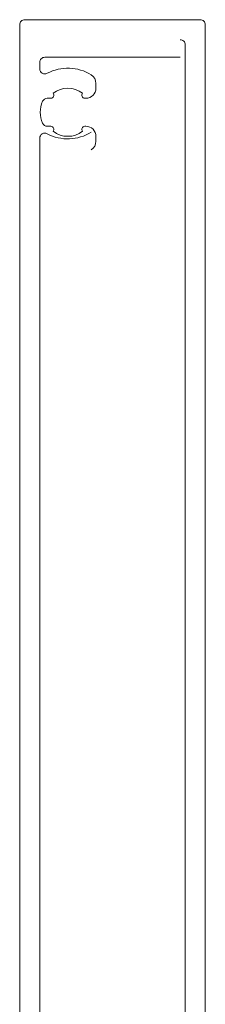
# Model space of a CAD drawing. Header units: millimetres. Extents: x 213386 to 506888, y 183055 to 450952.
# Tile 785 of 1056: x 392033 to 392052, y 319096 to 319194. Entities that reach past the tile are written whole.
import ezdxf

# ---------------------------------------------------------------- set-up
doc = ezdxf.new("R2010")
doc.units = ezdxf.units.MM
doc.layers.add('FASÁDA DETAILNÍ', color=255, linetype='Continuous', lineweight=0)
doc.layers.add('NOVA', color=255, linetype='Continuous', lineweight=0)

# ---------------------------------------------------------------- blocks, each defined once
blk = doc.blocks.new('A$C69D17D4D')
at = {"layer": 'FASÁDA DETAILNÍ'}
for points in [[(-5908.99, 1322.411), (-5908.99, 1445.418, 0.414214), (-5909.49, 1445.918), (-5926.989, 1445.918, 0.414214), (-5927.489, 1445.418), (-5927.489, 1326.882, -0.414214)], [(-5911.49, 1443.918, -0.414214), (-5910.99, 1443.418), (-5910.99, 1329.748, -0.414214)], [(-5925.489, 1340.075), (-5925.489, 1434.101, -0.565741), (-5924.755, 1434.543, 0.267763), (-5920.36, 1434.695)], [(-5911.49, 1442.172), (-5924.989, 1442.172, 0.414214), (-5925.489, 1441.672), (-5925.489, 1441.009, 0.565741), (-5924.755, 1440.567, -0.267763), (-5920.36, 1440.415, -0.258777), (-5919.889, 1439.567), (-5919.889, 1439.082, -0.414214), (-5920.889, 1438.082), (-5920.995, 1438.082, -0.64518), (-5921.221, 1438.58, 0.341732), (-5924.158, 1438.58, -0.64518), (-5924.384, 1438.082), (-5924.752, 1438.082, 0.298217), (-5925.21, 1437.782, 0.208712), (-5925.21, 1435.582, 0.298217), (-5924.752, 1435.282), (-5924.384, 1435.282, -0.64518), (-5924.158, 1434.784, 0.341732), (-5921.221, 1434.784, -0.64518), (-5920.995, 1435.282), (-5920.889, 1435.282, -0.414214), (-5919.889, 1434.282), (-5919.889, 1433.798, -0.258777), (-5920.36, 1432.949)]]:
    blk.add_lwpolyline(points, format="xyb", dxfattribs=at)

msp = doc.modelspace()

# ---------------------------------------------------------------- block references
at = {"layer": 'NOVA', "ltscale": 300}
msp.add_blockref('A$C69D17D4D', (397960.638, 317748.154), dxfattribs=at)

doc.saveas('drawing.dxf')
